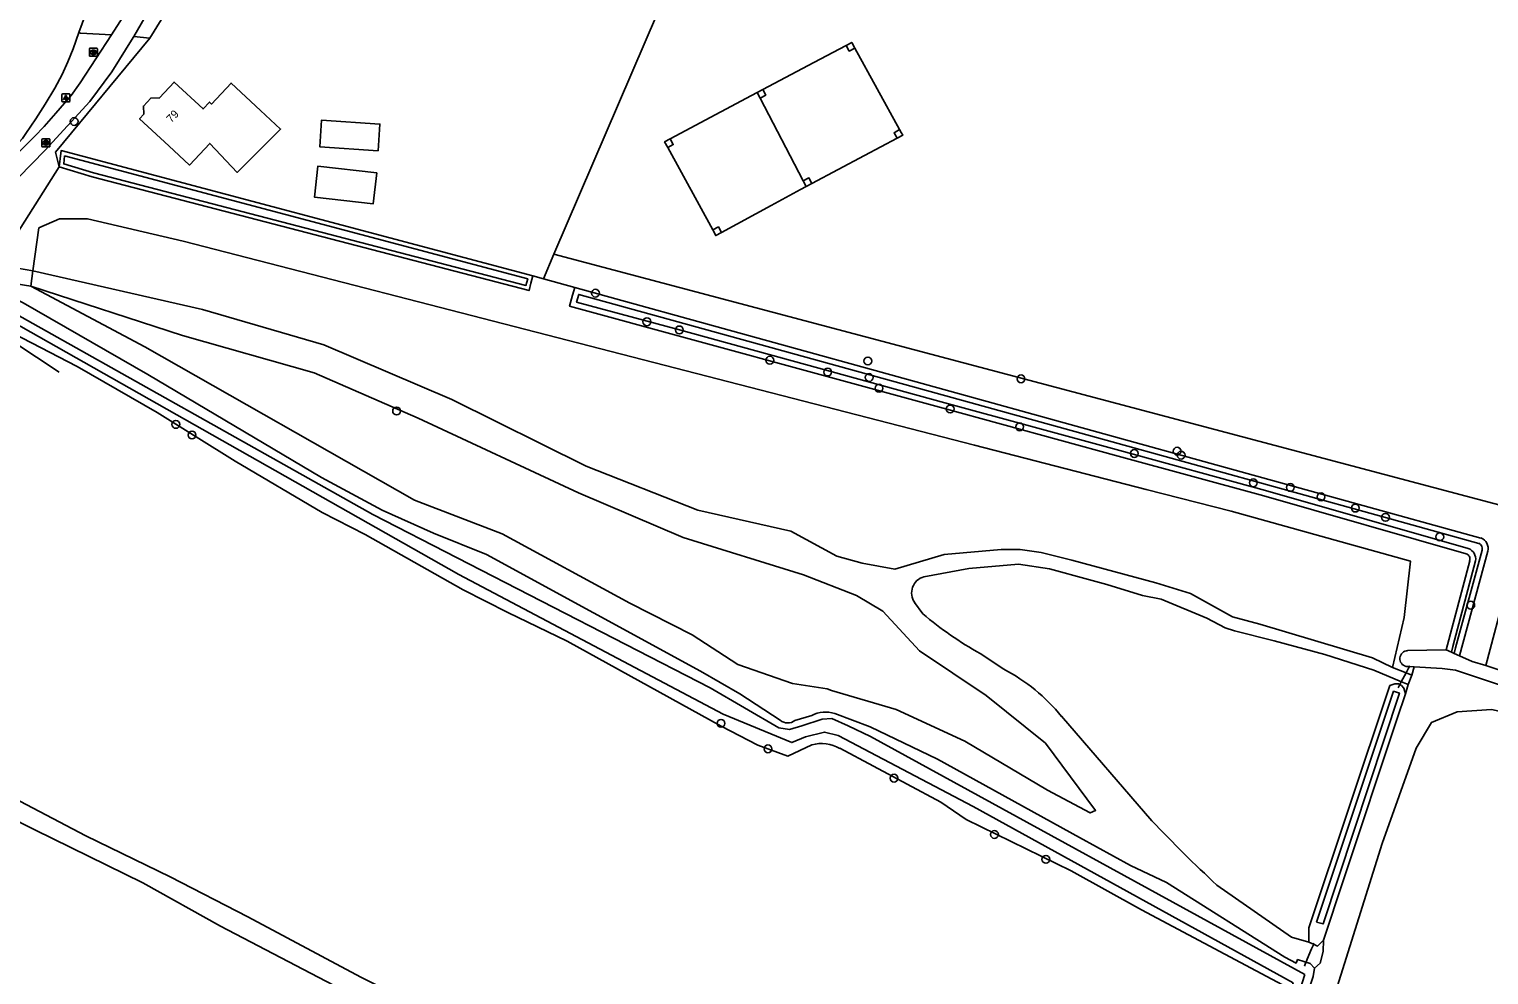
# Model space of a CAD drawing. Extents: x 162880 to 165536, y 384011 to 385179.
# Drawn here: x 164590.7 to 164773.1, y 384922.8 to 385041 of the extents above; entities that cross this region are included whole.
import ezdxf

# ---------------------------------------------------------------- set-up
doc = ezdxf.new("R2010")
doc.units = 0
for name, color, linetype in [('IMGEO_Boom', 7, 'Continuous'), ('IMGEO_Brandkraan', 7, 'Continuous'), ('IMGEO_Duiker', 7, 'Continuous'), ('IMGEO_Erf', 7, 'Continuous'), ('IMGEO_Fietspad_open', 7, 'Continuous'), ('IMGEO_Grasland_overig', 7, 'Continuous'), ('IMGEO_Groenvoorziening', 7, 'Continuous'), ('IMGEO_Hek', 7, 'Continuous'), ('IMGEO_Hoogspanningsmast', 7, 'Continuous'), ('IMGEO_Lichtpunt', 7, 'Continuous'), ('IMGEO_Loofbos', 7, 'Continuous'), ('IMGEO_Pand', 7, 'Continuous'), ('IMGEO_Pand_nummerreeks', 7, 'Continuous'), ('IMGEO_Rijbaan_lokaal_gesloten', 7, 'Continuous'), ('IMGEO_Rioolput', 7, 'Continuous'), ('IMGEO_Voetpad_onverhard', 7, 'Continuous'), ('IMGEO_Voetpad_open', 7, 'Continuous'), ('IMGEO_Waterloop', 7, 'Continuous')]:
    doc.layers.add(name, color=color, linetype=linetype)

msp = doc.modelspace()

# ---------------------------------------------------------------- linework, layer by layer
at = {"layer": 'IMGEO_Boom'}
for centre in [(164596.28, 385029.48), (164661.43, 385008.01), (164667.86, 385004.44), (164671.92, 385003.42), (164683.22, 384999.63), (164695.47, 384999.53), (164690.45, 384998.15), (164695.64, 384997.48), (164714.61, 384997.3), (164696.87, 384996.13), (164636.58, 384993.29), (164705.76, 384993.54), (164608.99, 384991.61), (164714.44, 384991.31), (164611.01, 384990.28), (164728.77, 384987.97), (164734.12, 384988.26), (164734.62, 384987.76), (164743.65, 384984.31), (164748.27, 384983.73), (164752.1, 384982.55), (164756.39, 384981.15), (164760.16, 384979.99), (164766.94, 384977.55), (164770.81, 384969.01), (164677.12, 384954.24), (164682.99, 384951.05), (164698.74, 384947.39), (164711.29, 384940.35), (164717.72, 384937.24)]:
    msp.add_circle(centre, 0.489, dxfattribs=at)
at = {"layer": 'IMGEO_Brandkraan'}
for p, q in [((164592.26, 385026.38), (164592.26, 385027.23)), ((164592.33, 385027.31), (164593.19, 385027.31)), ((164593.19, 385026.31), (164592.33, 385026.31)), ((164592.77, 385026.53), (164592.74, 385026.53)), ((164592.75, 385027.09), (164592.77, 385027.09)), ((164593.26, 385027.23), (164593.26, 385026.38))]:
    msp.add_line(p, q, dxfattribs=at)
for points in [[(164592.26, 385026.38), (164592.26, 385027.23)], [(164592.33, 385027.31), (164593.19, 385027.31)], [(164593.19, 385026.31), (164592.33, 385026.31)], [(164592.61, 385027.01), (164592.61, 385026.61), (164592.82, 385026.61)], [(164592.84, 385027.01), (164592.61, 385027.01)], [(164592.79, 385026.93), (164592.73, 385026.93), (164592.73, 385026.85)], [(164592.73, 385026.85), (164592.79, 385026.85)], [(164592.79, 385026.77), (164592.73, 385026.77), (164592.73, 385026.69)], [(164592.73, 385026.69), (164592.79, 385026.69)], [(164593.26, 385027.23), (164593.26, 385026.38)]]:
    msp.add_lwpolyline(points, dxfattribs=at)
for centre, radius, start, end in [((164592.34, 385027.23), 0.0765, 91.552, 178.448), ((164592.34, 385027.23), 0.0765, 91.552, 178.448), ((164592.34, 385026.38), 0.0765, 181.552, 268.448), ((164592.34, 385026.38), 0.0765, 181.552, 268.448), ((164592.79, 385026.89), 0.0379, 267.8285, 90.9355), ((164592.79, 385026.73), 0.0404, 269.8759, 90.5077), ((164592.83, 385026.86), 0.251, 268.6676, 293.5347), ((164592.84, 385026.86), 0.145, 59.4692, 91.5367), ((164592.87, 385026.91), 0.0922, 285.5137, 58.1501), ((164592.87, 385026.72), 0.105, 301.3115, 78.989), ((164593.18, 385027.23), 0.0765, 1.552, 88.448), ((164593.18, 385027.23), 0.0765, 1.552, 88.448), ((164593.18, 385026.38), 0.0765, 271.552, 358.448), ((164593.18, 385026.38), 0.0765, 271.552, 358.448)]:
    msp.add_arc(centre, radius, start, end, dxfattribs=at)
for centre, major_axis, ratio, start_param, end_param in [((164592.75, 385026.81), (-0.387, 0.002), 0.722429, 4.712389, 7.853982), ((164592.77, 385026.81), (-0.39, 0.002), 0.717154, 1.570796, 4.712389)]:
    msp.add_ellipse(centre, major_axis=major_axis, ratio=ratio, start_param=start_param, end_param=end_param, dxfattribs=at)
at = {"layer": 'IMGEO_Duiker'}
for points in [[(164763.2, 384961.43), (164763.15, 384961.34), (164763.04, 384961.13), (164762.73, 384960.55), (164762.13, 384959.45), (164761.95, 384959.1), (164761.74, 384958.7)], [(164750.02, 384923.9), (164750.13, 384924.15), (164750.28, 384924.52), (164750.39, 384924.78), (164750.93, 384926.07), (164751.1, 384926.48), (164751.16, 384926.62), (164751.21, 384926.76)]]:
    msp.add_lwpolyline(points, dxfattribs=at)
at = {"layer": 'IMGEO_Erf'}
msp.add_lwpolyline([(164594.4, 385023.79), (164594.53, 385024.81), (164594.65, 385025.83), (164653.59, 385010.18)], dxfattribs=at)
at = {"layer": 'IMGEO_Fietspad_open'}
for points in [[(164600.96, 385040.3), (164602.37, 385042.53)], [(164605.15, 385042.55), (164605.11, 385042.48), (164603.74, 385040.09)], [(164603.74, 385040.09), (164603.68, 385039.99), (164600.99, 385035.68), (164598.23, 385031.97), (164592.67, 385025.9), (164580.9, 385013.89)], [(164600.96, 385040.3), (164597.03, 385034.31), (164595.9, 385032.72), (164594.01, 385030.53), (164592.52, 385028.84), (164591.32, 385027.6), (164587.46, 385023.73), (164582.19, 385018.33)]]:
    msp.add_lwpolyline(points, dxfattribs=at)
at = {"layer": 'IMGEO_Grasland_overig'}
for points in [[(164682.35, 385033.49), (164688.73, 385036.85), (164692.75, 385038.98)], [(164693.84, 385038.65), (164699.44, 385028.46)], [(164670.78, 385027.29), (164677.08, 385030.67), (164680.94, 385032.74), (164681.64, 385033.11)], [(164682.01, 385032.4), (164687.4, 385022.05)], [(164676.08, 385015.92), (164670.46, 385026.22)], [(164699.12, 385027.38), (164695.06, 385025.23), (164688.47, 385021.72)], [(164586.72, 385011.58), (164588.14, 385013.83), (164594.4, 385023.79)], [(164594.4, 385023.79), (164598.55, 385022.56), (164653.13, 385008.33), (164653.36, 385009.25), (164653.59, 385010.18)], [(164687.77, 385021.35), (164687.06, 385020.96), (164683.39, 385018.97), (164677.17, 385015.6)], [(164591.14, 385010.81), (164589.21, 385011.15), (164586.72, 385011.58)], [(164590.86, 385008.87), (164591.14, 385010.81)], [(164653.59, 385010.18), (164654.92, 385009.81)], [(164654.92, 385009.81), (164658.84, 385008.74)], [(164578.84, 385008.77), (164583.67, 385009.72), (164585.93, 385009.72), (164590.07, 385009.01), (164590.86, 385008.87)], [(164684.52, 384954.62), (164679.48, 384957.93), (164674.56, 384960.76), (164647.8, 384975.33), (164641.2, 384978), (164634.77, 384980.91), (164627.21, 384984.96), (164605.51, 384997.85), (164589.92, 385006.79), (164585.74, 385008.95), (164583.3, 385006.14)], [(164658.84, 385008.74), (164658.57, 385007.76), (164658.19, 385006.39), (164704.89, 384993.62), (164726.77, 384987.64), (164744.96, 384982.67), (164770.25, 384975.43)], [(164688.46, 384951.57), (164685.48, 384950.16), (164681.73, 384951.5), (164677.15, 384953.88), (164657.9, 384964.53), (164650.49, 384968.08), (164644.9, 384970.94), (164632.65, 384977.86), (164627.28, 384980.61), (164616.41, 384987), (164606.64, 384993.09), (164596.67, 384998.83), (164585.2, 385004.76), (164583.3, 385006.14)], [(164770.68, 384974.56), (164767.73, 384963.43)], [(164763.43, 384960.28), (164762.73, 384960.55), (164761.04, 384961.22)], [(164763.74, 384961.3), (164763.43, 384960.28)], [(164763.43, 384960.28), (164763, 384959.09)], [(164762.65, 384957.93), (164761.63, 384954.84), (164754.89, 384934.69), (164752.43, 384927.15)], [(164688.48, 384955.21), (164686.36, 384954.58)], [(164751.28, 384923.63), (164750.75, 384924.22), (164749.17, 384924.71), (164748.98, 384924.27), (164747.58, 384925.02), (164732.81, 384934.34), (164728.29, 384936.46), (164721.94, 384939.96), (164704.18, 384949.77), (164695.76, 384953.8), (164691.34, 384955.47)], [(164800.51, 384946.1), (164779.33, 384954.69), (164773.39, 384955.99), (164769.11, 384955.68), (164765.89, 384954.35), (164763.99, 384951.14), (164759.74, 384939.24), (164751.65, 384913.49), (164730.64, 384850.45), (164727.79, 384841.05), (164723.16, 384838.06)], [(164722.64, 384843.96), (164736.73, 384887.75), (164745.2, 384912.53), (164747.93, 384921.21), (164729.65, 384930.93), (164720.87, 384935.8), (164707.74, 384942.22), (164704.58, 384944.41), (164691.96, 384951.12)], [(164750.57, 384926.88), (164751.16, 384926.62), (164751.67, 384926.39), (164752.43, 384927.15)], [(164752.43, 384927.15), (164752.37, 384925.71), (164751.98, 384924.25), (164751.28, 384923.63)], [(164751.28, 384923.63), (164751.12, 384922.6), (164747.32, 384911.27), (164743.13, 384898.76), (164738.73, 384885.99), (164735.58, 384875.68), (164723.57, 384839.5)]]:
    msp.add_lwpolyline(points, dxfattribs=at)
for centre, radius, start, end in [((164770.04, 384974.79), 0.675, 340.449, 71.7788), ((164690.2, 384952.02), 3.63, 71.7614, 118.4181), ((164685.47, 384955.84), 1.54, 231.8673, 305.4596), ((164689.67, 384947.05), 4.67, 60.5575, 104.9589)]:
    msp.add_arc(centre, radius, start, end, dxfattribs=at)
at = {"layer": 'IMGEO_Groenvoorziening'}
for points in [[(164656.24, 385012.89), (164669.17, 385043)], [(164605.76, 385039.89), (164593.96, 385025.64), (164594.4, 385023.79)], [(164654.92, 385009.81), (164656.24, 385012.89)], [(164656.24, 385012.89), (164777.77, 384980.66), (164772.69, 384961.47)], [(164772.08, 384977.41), (164724.23, 384990.65), (164702.25, 384996.73), (164658.84, 385008.74)], [(164769.39, 384962.69), (164772.96, 384975.77)]]:
    msp.add_lwpolyline(points, dxfattribs=at)
msp.add_arc((164771.49, 384976.04), 1.5, 349.5514, 66.4889, dxfattribs=at)
at = {"layer": 'IMGEO_Hek'}
msp.add_lwpolyline([(164582.91, 385005.73), (164591.58, 385000), (164594.42, 384998.14)], dxfattribs=at)
at = {"layer": 'IMGEO_Hoogspanningsmast'}
for points in [[(164693.84, 385038.65), (164693.46, 385039.35), (164692.75, 385038.98)], [(164692.75, 385038.98), (164693.14, 385038.27), (164693.84, 385038.65)], [(164682.35, 385033.49), (164681.64, 385033.11)], [(164682.01, 385032.4), (164682.72, 385032.78), (164682.35, 385033.49)], [(164681.64, 385033.11), (164682.01, 385032.4)], [(164699.44, 385028.46), (164698.74, 385028.07), (164699.12, 385027.38)], [(164699.12, 385027.38), (164699.83, 385027.76), (164699.63, 385028.11), (164699.44, 385028.46)], [(164670.78, 385027.29), (164670.07, 385026.92), (164670.46, 385026.22)], [(164670.46, 385026.22), (164671.15, 385026.59), (164670.78, 385027.29)], [(164688.47, 385021.72), (164688.1, 385022.43), (164687.4, 385022.05)], [(164687.4, 385022.05), (164687.77, 385021.35)], [(164687.77, 385021.35), (164688.47, 385021.72)], [(164677.17, 385015.6), (164676.79, 385016.3), (164676.08, 385015.92)], [(164676.08, 385015.92), (164676.47, 385015.22), (164677.17, 385015.6)]]:
    msp.add_lwpolyline(points, dxfattribs=at)
at = {"layer": 'IMGEO_Lichtpunt'}
for p, q in [((164594.75, 385032.84), (164594.75, 385032.03)), ((164594.75, 385032.84), (164594.75, 385032.03)), ((164595.66, 385032.93), (164594.85, 385032.93)), ((164595.66, 385032.93), (164594.85, 385032.93)), ((164594.85, 385031.93), (164595.66, 385031.93)), ((164594.85, 385031.93), (164595.66, 385031.93)), ((164595.75, 385032.03), (164595.75, 385032.84)), ((164595.75, 385032.03), (164595.75, 385032.84))]:
    msp.add_line(p, q, dxfattribs=at)
for points in [[(164595.13, 385032.5), (164595.17, 385032.47), (164594.98, 385032.21), (164594.94, 385032.24), (164595.13, 385032.5)], [(164595.23, 385032.45), (164595.28, 385032.45), (164595.28, 385032.13), (164595.23, 385032.13), (164595.23, 385032.45)], [(164595.34, 385032.47), (164595.38, 385032.5), (164595.57, 385032.24), (164595.53, 385032.21), (164595.34, 385032.47)]]:
    msp.add_lwpolyline(points, dxfattribs=at)
msp.add_circle((164595.25, 385032.63), 0.0994, dxfattribs=at)
for centre, start, end in [((164594.85, 385032.84), 90, 180), ((164594.85, 385032.84), 90, 180), ((164594.85, 385032.03), 180, 270), ((164594.85, 385032.03), 180, 270), ((164595.66, 385032.84), 0, 90), ((164595.66, 385032.84), 0, 90), ((164595.66, 385032.03), 270, 0), ((164595.66, 385032.03), 270, 360)]:
    msp.add_arc(centre, 0.0946, start, end, dxfattribs=at)
at = {"layer": 'IMGEO_Loofbos'}
for points in [[(164591.14, 385010.81), (164591.88, 385016.17), (164594.46, 385017.31), (164597.95, 385017.29), (164609.92, 385014.51), (164708.8, 384989.02), (164730.27, 384983.48), (164740.88, 384980.75), (164763.28, 384974.52), (164762.51, 384967.47), (164761.04, 384961.22)], [(164761.04, 384961.22), (164758.52, 384962.43), (164744.46, 384966.66), (164741.06, 384967.56), (164735.79, 384970.47), (164731.44, 384971.82), (164720.98, 384974.66), (164717.12, 384975.58), (164714.51, 384975.98), (164712.12, 384975.98), (164705, 384975.33), (164698.85, 384973.52), (164694.75, 384974.26), (164691.61, 384975.14), (164685.84, 384978.26), (164674.23, 384980.88), (164660.26, 384986.38), (164643.49, 384994.73), (164627.48, 385001.56), (164612.33, 385005.98), (164591.14, 385010.81)], [(164590.86, 385008.87), (164609.84, 385002.71), (164626.27, 384998.06), (164639.26, 384992.41), (164659.3, 384983.07), (164672.38, 384977.46), (164687.42, 384972.8), (164694.07, 384970.24), (164697.36, 384968.26), (164701.92, 384963.29), (164710.25, 384957.73), (164717.69, 384951.76), (164723.93, 384943.36), (164723.27, 384943.04), (164717.94, 384945.87), (164707.6, 384952.01), (164699, 384955.98), (164690.92, 384958.35), (164690.38, 384958.57), (164686.04, 384959.24), (164679.22, 384961.6), (164673.51, 384965.31), (164665.72, 384969.27), (164649.79, 384977.94), (164638.8, 384982.14), (164605.13, 385001.3), (164592.81, 385007.84), (164590.86, 385008.87)], [(164702.47, 384972.57), (164708.07, 384973.58), (164714.3, 384974.15), (164718.18, 384973.54), (164723.05, 384972.22), (164725.35, 384971.59), (164729.79, 384970.24), (164732.14, 384969.76), (164737.83, 384967.4), (164740.12, 384966.18), (164741.29, 384965.8), (164746.24, 384964.56), (164752.57, 384962.83), (164758.71, 384960.91), (164762.15, 384959.44), (164763, 384959.09)], [(164702.34, 384967.94), (164701.32, 384969.35)], [(164712.46, 384961), (164709.51, 384962.97)], [(164762.65, 384957.93), (164762.44, 384958.64), (164762.15, 384958.98), (164761.95, 384959.1), (164761.77, 384959.2), (164761.33, 384959.2), (164760.72, 384958.96), (164750.57, 384928.67), (164750.57, 384926.88)], [(164763, 384959.09), (164762.65, 384957.93)], [(164730.96, 384942.05), (164719.66, 384955.12)], [(164750.57, 384926.88), (164748.42, 384927.52), (164739.08, 384934.02)]]:
    msp.add_lwpolyline(points, dxfattribs=at)
for centre, radius, start, end in [((164703.03, 384970.55), 2.09, 105.3158, 215.3383), ((164730.73, 385001.23), 43.75, 229.5527, 240.998), ((164701.98, 384940.81), 22.75, 38.9708, 62.5708), ((164869.99, 385074.56), 192.06, 223.6232, 227.0297)]:
    msp.add_arc(centre, radius, start, end, dxfattribs=at)
at = {"layer": 'IMGEO_Pand'}
for points in [[(164619.56, 385030.86), (164622.08, 385028.52), (164616.67, 385023.11), (164613.23, 385026.74), (164610.71, 385024.02), (164608.12, 385026.42), (164604.46, 385029.82), (164604.98, 385030.38), (164604.94, 385031.41), (164605.86, 385032.39), (164606.96, 385032.43), (164608.78, 385034.39), (164612.39, 385031.04), (164613.19, 385031.89), (164613.46, 385031.64), (164615.89, 385034.27), (164619.56, 385030.86)], [(164634.26, 385025.81), (164626.98, 385026.32), (164627.21, 385029.64), (164634.49, 385029.14), (164634.26, 385025.81)], [(164634.11, 385023.07), (164633.67, 385019.2), (164626.32, 385020.03), (164626.75, 385023.9), (164634.11, 385023.07)]]:
    msp.add_lwpolyline(points, dxfattribs=at)
at = {"layer": 'IMGEO_Rijbaan_lokaal_gesloten'}
for points in [[(164598.36, 385045.01), (164598.24, 385044.55), (164597.71, 385042.86), (164596.88, 385040.58)], [(164581.78, 385018.93), (164588.06, 385025.39), (164589.83, 385027.35), (164590.25, 385027.97), (164591.51, 385029.79), (164592.65, 385031.65), (164593.87, 385033.62), (164594.8, 385035.35), (164595.5, 385036.93), (164596.17, 385038.57), (164596.88, 385040.58)]]:
    msp.add_lwpolyline(points, dxfattribs=at)
at = {"layer": 'IMGEO_Rioolput'}
for p, q in [((164598.19, 385037.7), (164598.19, 385038.55)), ((164598.27, 385038.63), (164599.12, 385038.63)), ((164599.12, 385037.62), (164598.27, 385037.62)), ((164598.68, 385038.4), (164598.71, 385038.4)), ((164598.7, 385037.85), (164598.68, 385037.85)), ((164599.19, 385038.55), (164599.19, 385037.7))]:
    msp.add_line(p, q, dxfattribs=at)
for points in [[(164598.19, 385037.7), (164598.19, 385038.55)], [(164598.27, 385038.63), (164599.12, 385038.63)], [(164599.12, 385037.62), (164598.27, 385037.62)], [(164598.78, 385038.32), (164598.53, 385038.32), (164598.53, 385037.92)], [(164598.53, 385037.92), (164598.65, 385037.92), (164598.65, 385038.09), (164598.67, 385038.09)], [(164598.71, 385038.24), (164598.65, 385038.24), (164598.65, 385038.16)], [(164598.65, 385038.16), (164598.71, 385038.16)], [(164598.71, 385038.06), (164598.78, 385037.92), (164598.92, 385037.92), (164598.86, 385038.05)], [(164599.19, 385038.55), (164599.19, 385037.7)]]:
    msp.add_lwpolyline(points, dxfattribs=at)
for centre, radius, start, end in [((164598.27, 385038.55), 0.0765, 91.552, 178.448), ((164598.27, 385038.55), 0.0765, 91.552, 178.448), ((164598.27, 385037.7), 0.0765, 181.552, 268.448), ((164598.27, 385037.7), 0.0765, 181.552, 268.448), ((164598.66, 385038.03), 0.0533, 26.0293, 88.6989), ((164598.71, 385038.15), 0.0964, 77.0061, 93.1865), ((164598.69, 385038.35), 0.19, 274.7715, 282.9687), ((164598.73, 385038.2), 0.0378, 276.6634, 79.6772), ((164598.78, 385038.21), 0.109, 350.3612, 89.416), ((164598.78, 385038.21), 0.112, 277.5842, 350.9817), ((164598.76, 385038), 0.108, 29.5134, 73.7905), ((164599.12, 385038.55), 0.0765, 1.552, 88.448), ((164599.12, 385038.55), 0.0765, 1.552, 88.448), ((164599.12, 385037.7), 0.0765, 271.552, 358.448), ((164599.12, 385037.7), 0.0765, 271.552, 358.448)]:
    msp.add_arc(centre, radius, start, end, dxfattribs=at)
for centre, major_axis, ratio, start_param, end_param in [((164598.68, 385038.12), (-0.387, 0.002), 0.722429, 4.712389, 7.853982), ((164598.7, 385038.12), (-0.39, 0.002), 0.717154, 1.570796, 4.712389)]:
    msp.add_ellipse(centre, major_axis=major_axis, ratio=ratio, start_param=start_param, end_param=end_param, dxfattribs=at)
at = {"layer": 'IMGEO_Voetpad_onverhard'}
msp.add_lwpolyline([(164573.75, 384952.75), (164597.73, 384940.18), (164608.3, 384935.07), (164617.97, 384930.06), (164632.12, 384922.5), (164639.75, 384918.69), (164659.03, 384908.12), (164666.57, 384904.42), (164674.78, 384900.1), (164706.91, 384883.22), (164707.05, 384882.96), (164707.05, 384882.65), (164706.9, 384882.42), (164706.65, 384882.42), (164706.37, 384882.5), (164689.82, 384891.08), (164689.11, 384891.08), (164688.24, 384891.31), (164658.3, 384906.22), (164633.4, 384919.04), (164614.56, 384928.89), (164604.86, 384934.31), (164591.39, 384940.94), (164572.86, 384950.25)], dxfattribs=at)
at = {"layer": 'IMGEO_Voetpad_open'}
for points in [[(164607.18, 385042.19), (164605.76, 385039.89)], [(164596.88, 385040.58), (164597.09, 385040.5), (164600.96, 385040.3)], [(164603.74, 385040.09), (164605.76, 385039.89)]]:
    msp.add_lwpolyline(points, dxfattribs=at)
at = {"layer": 'IMGEO_Waterloop'}
for points in [[(164595.1, 385025.17), (164652.96, 385009.8), (164652.75, 385008.98), (164598.7, 385023.07), (164594.98, 385024.17), (164595.1, 385025.17)], [(164586.7, 385006.68), (164633.6, 384980.34), (164675.77, 384958.68), (164684.36, 384953.7), (164685.68, 384953.49), (164687.21, 384953.94), (164689.77, 384954.77), (164690.98, 384954.85), (164693.02, 384953.94), (164695.81, 384952.58), (164750.06, 384922.86)], [(164770.49, 384976.11), (164745.15, 384983.36), (164726.96, 384988.33), (164705.08, 384994.31), (164671.92, 385003.42), (164659.07, 385006.89), (164659.34, 385007.86), (164702.06, 384996.04), (164724.04, 384989.96), (164760.16, 384979.99), (164771.82, 384976.74)], [(164750.06, 384922.86), (164743.43, 384902.05), (164723.17, 384840.69), (164722.4, 384840.91), (164730.6, 384865.23), (164741.7, 384900.27), (164748.62, 384921.8), (164708.62, 384943.83), (164691.77, 384952.73), (164690.06, 384953.15), (164687.68, 384952.55), (164685.98, 384951.83), (164677.38, 384955.41), (164644.36, 384972.85), (164586.11, 385005.79)], [(164772.25, 384975.9), (164768.92, 384963.69), (164768.73, 384962.99)], [(164768.4, 384963.14), (164768.58, 384963.84), (164771.41, 384974.54)], [(164767.73, 384963.43), (164762.92, 384963.33)], [(164768.4, 384963.14), (164767.73, 384963.43)], [(164768.73, 384962.99), (164768.4, 384963.14)], [(164769.39, 384962.69), (164768.73, 384962.99)], [(164772.69, 384961.47), (164771.01, 384961.99), (164769.39, 384962.69)], [(164762.73, 384961.36), (164763.15, 384961.34), (164763.74, 384961.3)], [(164799.62, 384950.69), (164768.9, 384960.88), (164767.23, 384961.08), (164763.74, 384961.3)], [(164772.69, 384961.47), (164807.18, 384950.04), (164825.45, 384943.5)], [(164751.52, 384929.37), (164752.35, 384929.17), (164761.9, 384958.02), (164761.16, 384958.26), (164751.52, 384929.37)]]:
    msp.add_lwpolyline(points, dxfattribs=at)
for centre, radius, start, end in [((164770.04, 384974.79), 1.39, 349.6144, 71.2018), ((164771.49, 384976.04), 0.778, 349.5425, 65.1463), ((164762.95, 384962.33), 0.997, 91.9773, 257.0513)]:
    msp.add_arc(centre, radius, start, end, dxfattribs=at)

# ---------------------------------------------------------------- texts
at = {"layer": 'IMGEO_Pand_nummerreeks'}
msp.add_text('79', height=1, rotation=46.5976, dxfattribs=at).set_placement((164608.43, 385029.25))

doc.saveas('drawing.dxf')
